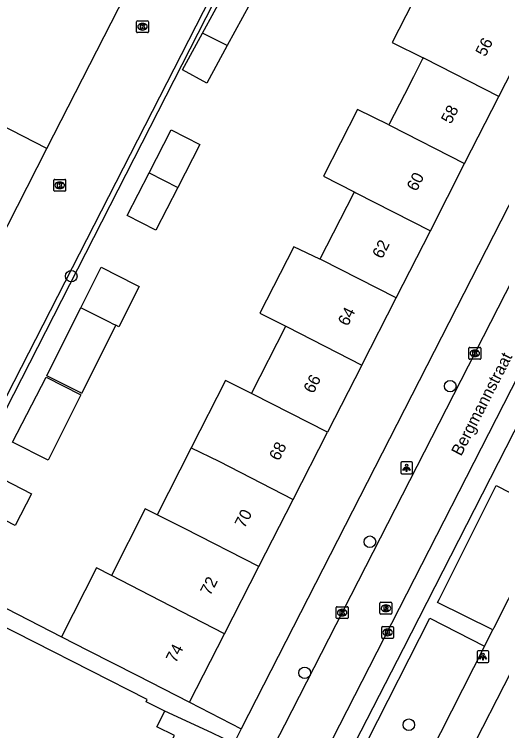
# Model space of a CAD drawing. Extents: x 160356 to 161355, y 381727 to 382845.
# Drawn here: x 160696 to 160737.1, y 382252 to 382312.4 of the extents above; entities that cross this region are included whole.
import ezdxf

# ---------------------------------------------------------------- set-up
doc = ezdxf.new("R2010")
doc.units = 0
for name, color, linetype in [('IMGEO_Boom', 7, 'Continuous'), ('IMGEO_Haag', 7, 'Continuous'), ('IMGEO_Kolk', 7, 'Continuous'), ('IMGEO_Lichtpunt', 7, 'Continuous'), ('IMGEO_Openbare_ruimte_label', 7, 'Continuous'), ('IMGEO_Pand', 7, 'Continuous'), ('IMGEO_Pand_nummerreeks', 7, 'Continuous'), ('IMGEO_Rijbaan_lokaal_open', 7, 'Continuous'), ('IMGEO_Rioolput', 7, 'Continuous'), ('IMGEO_Voetpad_open', 7, 'Continuous')]:
    doc.layers.add(name, color=color, linetype=linetype)

msp = doc.modelspace()

# ---------------------------------------------------------------- linework, layer by layer
at = {"layer": 'IMGEO_Boom'}
for centre in [(160700.787, 382290.308), (160732.745, 382281.033), (160725.971, 382267.918), (160720.471, 382256.875), (160729.255, 382252.498)]:
    msp.add_circle(centre, 0.489, dxfattribs=at)
at = {"layer": 'IMGEO_Haag'}
msp.add_lwpolyline([(160688.461, 382265.787), (160729.098, 382345.248)], dxfattribs=at)
at = {"layer": 'IMGEO_Kolk'}
for p, q in [((160706.296, 382310.903), (160706.296, 382311.755)), ((160706.371, 382311.829), (160707.223, 382311.829)), ((160706.784, 382311.609), (160706.809, 382311.609)), ((160707.297, 382311.755), (160707.297, 382310.903)), ((160707.223, 382310.829), (160706.371, 382310.829)), ((160706.807, 382311.049), (160706.782, 382311.049)), ((160699.313, 382297.536), (160699.313, 382298.388)), ((160699.388, 382298.462), (160700.24, 382298.462)), ((160699.801, 382298.242), (160699.826, 382298.242)), ((160700.314, 382298.388), (160700.314, 382297.536)), ((160700.24, 382297.462), (160699.388, 382297.462)), ((160699.824, 382297.682), (160699.799, 382297.682)), ((160734.32, 382283.376), (160734.32, 382284.228)), ((160734.395, 382284.302), (160735.247, 382284.302)), ((160735.321, 382284.228), (160735.321, 382283.376)), ((160734.831, 382283.522), (160734.806, 382283.522)), ((160734.808, 382284.082), (160734.833, 382284.082)), ((160735.247, 382283.302), (160734.395, 382283.302)), ((160723.205, 382262.448), (160724.057, 382262.448)), ((160723.13, 382261.522), (160723.13, 382262.374)), ((160723.618, 382262.228), (160723.643, 382262.228)), ((160724.131, 382262.374), (160724.131, 382261.522)), ((160724.057, 382261.448), (160723.205, 382261.448)), ((160723.641, 382261.668), (160723.616, 382261.668)), ((160726.969, 382259.855), (160726.969, 382260.707)), ((160727.044, 382260.781), (160727.896, 382260.781)), ((160727.97, 382260.707), (160727.97, 382259.855)), ((160727.48, 382260.001), (160727.455, 382260.001)), ((160727.457, 382260.561), (160727.482, 382260.561)), ((160727.896, 382259.781), (160727.044, 382259.781))]:
    msp.add_line(p, q, dxfattribs=at)
for points in [[(160706.296, 382310.903), (160706.296, 382311.755)], [(160706.371, 382311.829), (160707.223, 382311.829)], [(160706.617, 382311.529), (160706.74, 382311.529), (160706.74, 382311.378), (160706.87, 382311.529), (160707.034, 382311.529), (160706.888, 382311.378), (160707.041, 382311.129), (160706.889, 382311.129), (160706.804, 382311.293), (160706.74, 382311.226), (160706.74, 382311.129), (160706.617, 382311.129), (160706.617, 382311.529)], [(160707.297, 382311.755), (160707.297, 382310.903)], [(160707.223, 382310.829), (160706.371, 382310.829)], [(160699.313, 382297.536), (160699.313, 382298.388)], [(160699.388, 382298.462), (160700.24, 382298.462)], [(160699.634, 382298.162), (160699.757, 382298.162), (160699.757, 382298.011), (160699.887, 382298.162), (160700.051, 382298.162), (160699.905, 382298.011), (160700.058, 382297.762), (160699.906, 382297.762), (160699.821, 382297.926), (160699.757, 382297.859), (160699.757, 382297.762), (160699.634, 382297.762), (160699.634, 382298.162)], [(160700.314, 382298.388), (160700.314, 382297.536)], [(160700.24, 382297.462), (160699.388, 382297.462)], [(160734.32, 382283.376), (160734.32, 382284.228)], [(160734.395, 382284.302), (160735.247, 382284.302)], [(160735.321, 382284.228), (160735.321, 382283.376)], [(160734.641, 382284.002), (160734.764, 382284.002), (160734.764, 382283.851), (160734.894, 382284.002), (160735.058, 382284.002), (160734.912, 382283.851), (160735.065, 382283.602), (160734.913, 382283.602), (160734.828, 382283.766), (160734.764, 382283.699), (160734.764, 382283.602), (160734.641, 382283.602), (160734.641, 382284.002)], [(160735.247, 382283.302), (160734.395, 382283.302)], [(160723.205, 382262.448), (160724.057, 382262.448)], [(160723.13, 382261.522), (160723.13, 382262.374)], [(160723.451, 382262.148), (160723.574, 382262.148), (160723.574, 382261.997), (160723.704, 382262.148), (160723.868, 382262.148), (160723.722, 382261.997), (160723.875, 382261.748), (160723.723, 382261.748), (160723.638, 382261.912), (160723.574, 382261.845), (160723.574, 382261.748), (160723.451, 382261.748), (160723.451, 382262.148)], [(160724.131, 382262.374), (160724.131, 382261.522)], [(160724.057, 382261.448), (160723.205, 382261.448)], [(160726.969, 382259.855), (160726.969, 382260.707)], [(160727.044, 382260.781), (160727.896, 382260.781)], [(160727.97, 382260.707), (160727.97, 382259.855)], [(160727.29, 382260.481), (160727.413, 382260.481), (160727.413, 382260.33), (160727.543, 382260.481), (160727.707, 382260.481), (160727.561, 382260.33), (160727.714, 382260.081), (160727.562, 382260.081), (160727.477, 382260.245), (160727.413, 382260.178), (160727.413, 382260.081), (160727.29, 382260.081), (160727.29, 382260.481)], [(160727.896, 382259.781), (160727.044, 382259.781)]]:
    msp.add_lwpolyline(points, dxfattribs=at)
for centre, start, end in [((160706.373, 382311.753), 91.55205, 178.44795), ((160706.373, 382311.753), 91.55205, 178.44795), ((160707.221, 382311.753), 1.55205, 88.44795), ((160707.221, 382311.753), 1.55205, 88.44795), ((160706.373, 382310.905), 181.55205, 268.44795), ((160706.373, 382310.905), 181.55205, 268.44795), ((160707.221, 382310.905), 271.55205, 358.44795), ((160707.221, 382310.905), 271.55205, 358.44795), ((160699.39, 382298.386), 91.55205, 178.44795), ((160699.39, 382298.386), 91.55205, 178.44795), ((160700.238, 382298.386), 1.55205, 88.44795), ((160700.238, 382298.386), 1.55205, 88.44795), ((160699.39, 382297.538), 181.55205, 268.44795), ((160699.39, 382297.538), 181.55205, 268.44795), ((160700.238, 382297.538), 271.55205, 358.44795), ((160700.238, 382297.538), 271.55205, 358.44795), ((160734.397, 382284.226), 91.55205, 178.44795), ((160734.397, 382284.226), 91.55205, 178.44795), ((160735.245, 382284.226), 1.55205, 88.44795), ((160735.245, 382284.226), 1.55205, 88.44795), ((160734.397, 382283.378), 181.55205, 268.44795), ((160734.397, 382283.378), 181.55205, 268.44795), ((160735.245, 382283.378), 271.55205, 358.44795), ((160735.245, 382283.378), 271.55205, 358.44795), ((160723.207, 382262.372), 91.55205, 178.44795), ((160723.207, 382262.372), 91.55205, 178.44795), ((160724.055, 382262.372), 1.55205, 88.44795), ((160724.055, 382262.372), 1.55205, 88.44795), ((160723.207, 382261.524), 181.55205, 268.44795), ((160723.207, 382261.524), 181.55205, 268.44795), ((160724.055, 382261.524), 271.55205, 358.44795), ((160724.055, 382261.524), 271.55205, 358.44795), ((160727.046, 382260.705), 91.55205, 178.44795), ((160727.046, 382260.705), 91.55205, 178.44795), ((160727.894, 382260.705), 1.55205, 88.44795), ((160727.894, 382260.705), 1.55205, 88.44795), ((160727.046, 382259.857), 181.55205, 268.44795), ((160727.046, 382259.857), 181.55205, 268.44795), ((160727.894, 382259.857), 271.55205, 358.44795), ((160727.894, 382259.857), 271.55205, 358.44795)]:
    msp.add_arc(centre, 0.0765, start, end, dxfattribs=at)
for centre, major_axis, ratio, start_param, end_param in [((160706.783, 382311.329), (-0.387, 0.002), 0.722429, 4.712389, 7.853982), ((160706.808, 382311.329), (-0.39, 0.002), 0.717154, 1.570796, 4.712389), ((160699.8, 382297.962), (-0.387, 0.002), 0.722429, 4.712389, 7.853982), ((160699.825, 382297.962), (-0.39, 0.002), 0.717154, 1.570796, 4.712389), ((160734.807, 382283.802), (-0.387, 0.002), 0.722429, 4.712389, 7.853982), ((160734.832, 382283.802), (-0.39, 0.002), 0.717154, 1.570796, 4.712389), ((160723.617, 382261.948), (-0.387, 0.002), 0.722429, 4.712389, 7.853982), ((160723.642, 382261.948), (-0.39, 0.002), 0.717154, 1.570796, 4.712389), ((160727.456, 382260.281), (-0.387, 0.002), 0.722429, 4.712389, 7.853982), ((160727.481, 382260.281), (-0.39, 0.002), 0.717154, 1.570796, 4.712389)]:
    msp.add_ellipse(centre, major_axis=major_axis, ratio=ratio, start_param=start_param, end_param=end_param, dxfattribs=at)
at = {"layer": 'IMGEO_Lichtpunt'}
for p, q in [((160728.568, 382274.553), (160728.568, 382273.746)), ((160728.568, 382274.553), (160728.568, 382273.746)), ((160729.47, 382274.648), (160728.662, 382274.648)), ((160729.47, 382274.648), (160728.662, 382274.648)), ((160729.564, 382273.746), (160729.564, 382274.553)), ((160729.564, 382273.746), (160729.564, 382274.553)), ((160728.662, 382273.652), (160729.47, 382273.652)), ((160728.662, 382273.652), (160729.47, 382273.652)), ((160735.008, 382258.645), (160735.008, 382257.838)), ((160735.008, 382258.645), (160735.008, 382257.838)), ((160735.91, 382258.74), (160735.102, 382258.74)), ((160735.91, 382258.74), (160735.102, 382258.74)), ((160736.004, 382257.838), (160736.004, 382258.645)), ((160736.004, 382257.838), (160736.004, 382258.645)), ((160735.102, 382257.744), (160735.91, 382257.744)), ((160735.102, 382257.744), (160735.91, 382257.744))]:
    msp.add_line(p, q, dxfattribs=at)
for points in [[(160728.942, 382274.217), (160728.981, 382274.189), (160728.793, 382273.927), (160728.755, 382273.954), (160728.942, 382274.217)], [(160729.044, 382274.169), (160729.091, 382274.169), (160729.091, 382273.847), (160729.044, 382273.847), (160729.044, 382274.169)], [(160729.154, 382274.189), (160729.192, 382274.216), (160729.379, 382273.954), (160729.34, 382273.926), (160729.154, 382274.189)], [(160735.382, 382258.309), (160735.421, 382258.281), (160735.233, 382258.019), (160735.195, 382258.046), (160735.382, 382258.309)], [(160735.484, 382258.261), (160735.531, 382258.261), (160735.531, 382257.939), (160735.484, 382257.939), (160735.484, 382258.261)], [(160735.594, 382258.281), (160735.632, 382258.308), (160735.819, 382258.046), (160735.78, 382258.018), (160735.594, 382258.281)]]:
    msp.add_lwpolyline(points, dxfattribs=at)
for centre in [(160729.067, 382274.351), (160735.507, 382258.443)]:
    msp.add_circle(centre, 0.0994, dxfattribs=at)
for centre, start, end in [((160728.662, 382274.553), 90, 180), ((160728.662, 382274.553), 90, 180), ((160729.47, 382274.553), 0, 90), ((160729.47, 382274.553), 0, 90), ((160728.662, 382273.746), 180, 270), ((160728.662, 382273.746), 180, 270), ((160729.47, 382273.746), 270, 0), ((160729.47, 382273.746), 270, 360), ((160735.102, 382258.645), 90, 180), ((160735.102, 382258.645), 90, 180), ((160735.91, 382258.645), 0, 90), ((160735.91, 382258.645), 0, 90), ((160735.102, 382257.838), 180, 270), ((160735.102, 382257.838), 180, 270), ((160735.91, 382257.838), 270, 0), ((160735.91, 382257.838), 270, 360)]:
    msp.add_arc(centre, 0.0946, start, end, dxfattribs=at)
at = {"layer": 'IMGEO_Pand'}
for points in [[(160730.719, 382315.629), (160727.843, 382310), (160730.459, 382308.713)], [(160711.846, 382310.784), (160713.818, 382314.409), (160715.873, 382313.291), (160713.947, 382309.751)], [(160698.72, 382301.061), (160705.351, 382314.047)], [(160698.72, 382301.061), (160688.736, 382306.178), (160678.661, 382311.34)], [(160713.947, 382309.751), (160712.22, 382306.575), (160710.165, 382307.693), (160711.846, 382310.784)], [(160713.947, 382309.751), (160711.846, 382310.784)], [(160736.851, 382305.448), (160739.742, 382311.107)], [(160730.459, 382308.713), (160730.413, 382308.622), (160729.644, 382307.116), (160728.877, 382305.615), (160727.596, 382303.108), (160727.568, 382303.053)], [(160736.851, 382305.448), (160730.566, 382308.66), (160730.459, 382308.713)], [(160733.96, 382299.79), (160736.851, 382305.448)], [(160727.568, 382303.053), (160724.921, 382304.354), (160722.053, 382298.743), (160724.651, 382297.409)], [(160727.568, 382303.053), (160727.675, 382303), (160733.96, 382299.79)], [(160707.364, 382299.021), (160709.214, 382302.632), (160711.628, 382301.396), (160709.778, 382297.784)], [(160692.089, 382288.076), (160698.72, 382301.061)], [(160731.069, 382294.13), (160733.96, 382299.79)], [(160709.778, 382297.784), (160707.927, 382294.172), (160705.513, 382295.409), (160707.364, 382299.021)], [(160707.364, 382299.021), (160709.778, 382297.784)], [(160724.651, 382297.409), (160724.582, 382297.275), (160721.757, 382291.745)], [(160724.651, 382297.409), (160724.784, 382297.341), (160731.069, 382294.13)], [(160728.177, 382288.471), (160731.069, 382294.13)], [(160721.757, 382291.745), (160719.561, 382292.785), (160716.7, 382287.185), (160718.868, 382286.09)], [(160728.177, 382288.471), (160721.893, 382291.681), (160721.757, 382291.745)], [(160701.59, 382287.639), (160703.297, 382291.054), (160706.239, 382289.58), (160706.512, 382289.443), (160704.804, 382286.028), (160704.531, 382286.165)], [(160725.286, 382282.812), (160728.177, 382288.471)], [(160704.531, 382286.165), (160701.66, 382280.423), (160701.527, 382280.49), (160701.023, 382280.742), (160698.718, 382281.894), (160699.745, 382283.949), (160701.59, 382287.639)], [(160704.531, 382286.165), (160704.373, 382286.245), (160703.967, 382286.448), (160701.59, 382287.639)], [(160715.976, 382280.43), (160718.868, 382286.09)], [(160718.868, 382286.09), (160719.002, 382286.022), (160725.286, 382282.812)], [(160725.286, 382282.812), (160722.395, 382277.152)], [(160701.606, 382280.315), (160698.845, 382274.793), (160695.829, 382276.302), (160698.662, 382281.786), (160701.606, 382280.315)], [(160715.976, 382280.43), (160713.804, 382281.519), (160710.899, 382275.833)], [(160722.395, 382277.152), (160716.111, 382280.363), (160715.976, 382280.43)], [(160719.504, 382271.493), (160722.395, 382277.152)], [(160710.899, 382275.833), (160708.02, 382270.2)], [(160710.899, 382275.833), (160713.22, 382274.704), (160719.504, 382271.493)], [(160697.421, 382271.962), (160696.049, 382269.287), (160692.817, 382270.945), (160694.189, 382273.62), (160697.421, 382271.962)], [(160716.613, 382265.834), (160719.504, 382271.493)], [(160708.02, 382270.2), (160707.007, 382270.707), (160704.166, 382265.08)], [(160716.613, 382265.834), (160710.329, 382269.044), (160708.02, 382270.2)], [(160704.166, 382265.08), (160702.92, 382265.726), (160699.952, 382259.918)], [(160713.721, 382260.174), (160716.613, 382265.834)], [(160713.721, 382260.174), (160707.438, 382263.384), (160704.166, 382265.08)], [(160708.671, 382253.648), (160707.107, 382254.442), (160707.196, 382254.617), (160692.896, 382261.88)], [(160710.767, 382254.392), (160713.721, 382260.174)], [(160699.952, 382259.918), (160702.211, 382258.763), (160706.315, 382256.667), (160710.767, 382254.392)], [(160699.942, 382232.777), (160708.689, 382250), (160709.492, 382251.581), (160708.005, 382252.337), (160708.671, 382253.648)]]:
    msp.add_lwpolyline(points, dxfattribs=at)
at = {"layer": 'IMGEO_Rijbaan_lokaal_open'}
for points in [[(160717.222, 382249.458), (160717.502, 382250), (160718.788, 382252.487), (160739.875, 382293.672)], [(160743.527, 382291.806), (160722.147, 382250), (160709.35, 382224.998)]]:
    msp.add_lwpolyline(points, dxfattribs=at)
at = {"layer": 'IMGEO_Rioolput'}
for p, q in [((160726.823, 382261.892), (160726.823, 382262.744)), ((160726.898, 382262.818), (160727.75, 382262.818)), ((160727.311, 382262.598), (160727.336, 382262.598)), ((160727.824, 382262.744), (160727.824, 382261.892)), ((160727.75, 382261.818), (160726.898, 382261.818)), ((160727.334, 382262.038), (160727.309, 382262.038))]:
    msp.add_line(p, q, dxfattribs=at)
for points in [[(160726.823, 382261.892), (160726.823, 382262.744)], [(160726.898, 382262.818), (160727.75, 382262.818)], [(160727.412, 382262.516), (160727.16, 382262.518), (160727.16, 382262.118)], [(160727.338, 382262.437), (160727.284, 382262.437), (160727.284, 382262.356)], [(160727.824, 382262.744), (160727.824, 382261.892)], [(160727.75, 382261.818), (160726.898, 382261.818)], [(160727.16, 382262.118), (160727.284, 382262.118), (160727.284, 382262.28), (160727.295, 382262.28)], [(160727.284, 382262.356), (160727.336, 382262.356)], [(160727.342, 382262.251), (160727.413, 382262.118), (160727.553, 382262.118), (160727.488, 382262.244)]]:
    msp.add_lwpolyline(points, dxfattribs=at)
for centre, radius, start, end in [((160726.9, 382262.742), 0.0765, 91.55205, 178.44795), ((160726.9, 382262.742), 0.0765, 91.55205, 178.44795), ((160727.344, 382262.341), 0.0964, 77.00612, 93.18647), ((160727.358, 382262.398), 0.0378, 276.66336, 79.67722), ((160727.411, 382262.406), 0.109, 350.36119, 89.41601), ((160727.748, 382262.742), 0.0765, 1.55205, 88.44795), ((160727.748, 382262.742), 0.0765, 1.55205, 88.44795), ((160726.9, 382261.894), 0.0765, 181.55205, 268.44795), ((160726.9, 382261.894), 0.0765, 181.55205, 268.44795), ((160727.294, 382262.227), 0.0533, 26.02933, 88.69889), ((160727.32, 382262.545), 0.19, 274.7715, 282.96867), ((160727.409, 382262.406), 0.112, 277.58423, 350.98172), ((160727.393, 382262.191), 0.108, 29.51342, 73.79051), ((160727.748, 382261.894), 0.0765, 271.55205, 358.44795), ((160727.748, 382261.894), 0.0765, 271.55205, 358.44795)]:
    msp.add_arc(centre, radius, start, end, dxfattribs=at)
for centre, major_axis, ratio, start_param, end_param in [((160727.31, 382262.318), (-0.387, 0.002), 0.722429, 4.712389, 7.853982), ((160727.335, 382262.318), (-0.39, 0.002), 0.717154, 1.570796, 4.712389)]:
    msp.add_ellipse(centre, major_axis=major_axis, ratio=ratio, start_param=start_param, end_param=end_param, dxfattribs=at)
at = {"layer": 'IMGEO_Voetpad_open'}
for points in [[(160735.595, 382357.997), (160735.246, 382358.167), (160687.321, 382264.602), (160687.672, 382264.425), (160688.461, 382265.787)], [(160733.108, 382247.631), (160734.312, 382250), (160737.898, 382256.951), (160738.964, 382258.729), (160781.126, 382341.611)], [(160770.626, 382340.985), (160763.426, 382326.742), (160728.771, 382258.894), (160724.188, 382250), (160712.131, 382226.605)], [(160755.792, 382331.673), (160715.129, 382252.163)], [(160736.339, 382260.512), (160731.686, 382262.814), (160731.809, 382263.052), (160736.629, 382272.655), (160741.3, 382270.262)], [(160741.3, 382270.262), (160736.425, 382260.679), (160736.339, 382260.512)], [(160692.508, 382263.72), (160699.952, 382259.918)], [(160725.775, 382251.147), (160731.022, 382261.484), (160735.635, 382259.125)], [(160735.635, 382259.125), (160736.339, 382260.512)], [(160735.635, 382259.125), (160730.993, 382250), (160730.397, 382248.828)], [(160710.767, 382254.392), (160715.129, 382252.163)], [(160712.637, 382251.813), (160708.671, 382253.648)], [(160715.129, 382252.163), (160714.493, 382250.92), (160712.637, 382251.813)]]:
    msp.add_lwpolyline(points, dxfattribs=at)

# ---------------------------------------------------------------- texts
at = {"layer": 'IMGEO_Openbare_ruimte_label'}
msp.add_text('Bergmannstraat', height=1, rotation=62.82027, dxfattribs=at).set_placement((160733.665, 382275.078))
at = {"layer": 'IMGEO_Pand_nummerreeks'}
for s, rotation, p in [('56', 62.93941, (160735.704, 382308.741)), ('58', 62.93941, (160732.805, 382303.067)), ('60', 62.93941, (160729.904, 382297.389)), ('62', 62.93941, (160727, 382291.706)), ('64', 62.93804, (160724.101, 382286.03)), ('66', 62.93804, (160721.201, 382280.352)), ('68', 62.93804, (160718.301, 382274.678)), ('70', 62.93941, (160715.4, 382269)), ('72', 62.93941, (160712.497, 382263.317)), ('74', 62.93941, (160709.598, 382257.641))]:
    msp.add_text(s, height=1, rotation=rotation, dxfattribs=at).set_placement(p)

doc.saveas('drawing.dxf')
